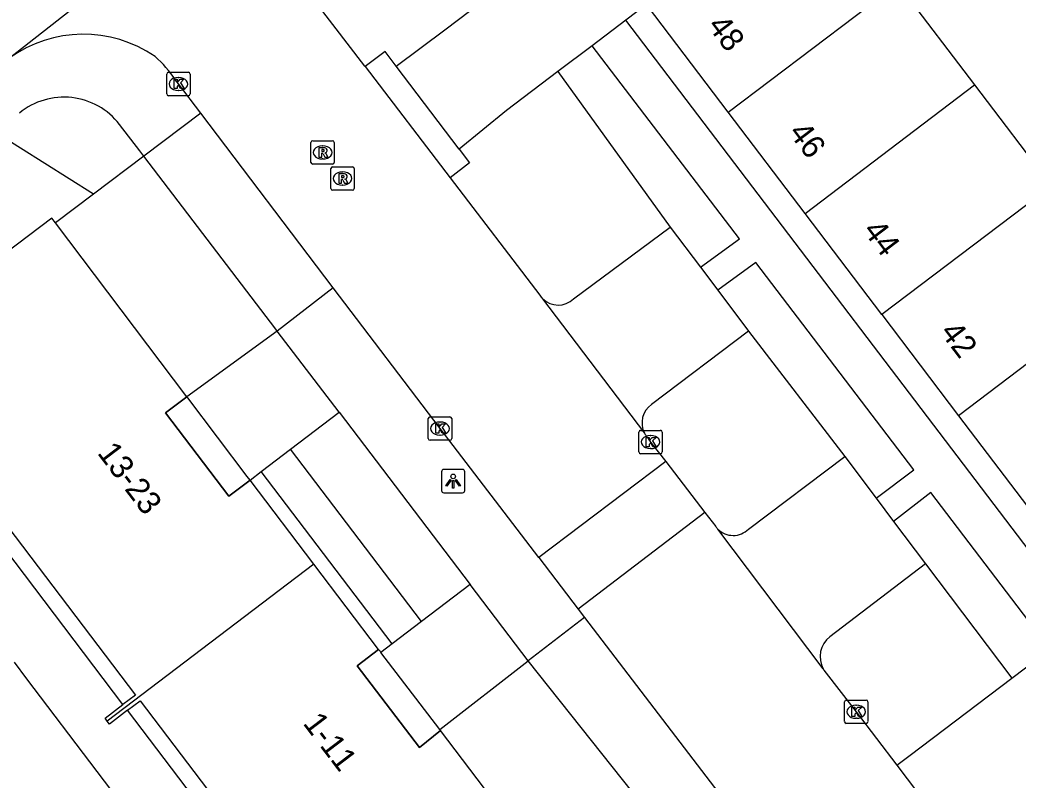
# Model space of a CAD drawing. Extents: x 160026 to 161302, y 384757 to 385701.
# Drawn here: x 160304.55 to 160347.3, y 385514.43 to 385546.97 of the extents above; entities that cross this region are included whole.
import ezdxf

# ---------------------------------------------------------------- set-up
doc = ezdxf.new("R2010")
doc.units = 0
for name, color, linetype in [('IMGEO_Groenvoorziening', 7, 'Continuous'), ('IMGEO_Kolk', 7, 'Continuous'), ('IMGEO_Lichtpunt', 7, 'Continuous'), ('IMGEO_Pand', 7, 'Continuous'), ('IMGEO_Pand_nummerreeks', 7, 'Continuous'), ('IMGEO_Pand_overbouw', 7, 'Continuous'), ('IMGEO_Parkeervlak_open', 7, 'Continuous'), ('IMGEO_Rijbaan_lokaal_gesloten', 7, 'Continuous'), ('IMGEO_Rijbaan_lokaal_open', 7, 'Continuous'), ('IMGEO_Rioolput', 7, 'Continuous'), ('IMGEO_Voetpad_open', 7, 'Continuous')]:
    doc.layers.add(name, color=color, linetype=linetype)

msp = doc.modelspace()

# ---------------------------------------------------------------- linework, layer by layer
at = {"layer": 'IMGEO_Groenvoorziening'}
for points in [[(160327.592, 385544.758), (160332.403, 385538.096)], [(160307.694, 385539.515), (160303.515, 385542.133)], [(160335.756, 385533.646), (160339.874, 385528.284)], [(160321.746, 385521.214), (160316.138, 385528.591)], [(160343.338, 385523.678), (160347.038, 385518.789)]]:
    msp.add_lwpolyline(points, dxfattribs=at)
at = {"layer": 'IMGEO_Kolk'}
for p, q in [((160310.838, 385543.804), (160310.838, 385544.656)), ((160310.913, 385544.73), (160311.765, 385544.73)), ((160311.326, 385544.51), (160311.351, 385544.51)), ((160311.839, 385544.656), (160311.839, 385543.804)), ((160311.765, 385543.73), (160310.913, 385543.73)), ((160311.349, 385543.95), (160311.324, 385543.95)), ((160322.116, 385529.974), (160322.968, 385529.974)), ((160322.041, 385529.048), (160322.041, 385529.9)), ((160322.529, 385529.754), (160322.554, 385529.754)), ((160323.042, 385529.9), (160323.042, 385529.048)), ((160322.552, 385529.194), (160322.527, 385529.194)), ((160331.057, 385528.474), (160331.057, 385529.326)), ((160331.132, 385529.4), (160331.984, 385529.4)), ((160331.545, 385529.18), (160331.57, 385529.18)), ((160332.058, 385529.326), (160332.058, 385528.474)), ((160322.968, 385528.974), (160322.116, 385528.974)), ((160331.984, 385528.4), (160331.132, 385528.4)), ((160331.568, 385528.62), (160331.543, 385528.62)), ((160339.866, 385516.926), (160339.866, 385517.778)), ((160339.941, 385517.852), (160340.793, 385517.852)), ((160340.354, 385517.632), (160340.379, 385517.632)), ((160340.867, 385517.778), (160340.867, 385516.926)), ((160340.793, 385516.852), (160339.941, 385516.852)), ((160340.377, 385517.072), (160340.352, 385517.072))]:
    msp.add_line(p, q, dxfattribs=at)
for points in [[(160310.838, 385543.804), (160310.838, 385544.656)], [(160310.913, 385544.73), (160311.765, 385544.73)], [(160311.839, 385544.656), (160311.839, 385543.804)], [(160311.159, 385544.43), (160311.282, 385544.43), (160311.282, 385544.279), (160311.412, 385544.43), (160311.576, 385544.43), (160311.43, 385544.279), (160311.583, 385544.03), (160311.431, 385544.03), (160311.346, 385544.194), (160311.282, 385544.127), (160311.282, 385544.03), (160311.159, 385544.03), (160311.159, 385544.43)], [(160311.765, 385543.73), (160310.913, 385543.73)], [(160322.116, 385529.974), (160322.968, 385529.974)], [(160322.041, 385529.048), (160322.041, 385529.9)], [(160322.362, 385529.674), (160322.485, 385529.674), (160322.485, 385529.523), (160322.615, 385529.674), (160322.779, 385529.674), (160322.633, 385529.523), (160322.786, 385529.274), (160322.634, 385529.274), (160322.549, 385529.438), (160322.485, 385529.371), (160322.485, 385529.274), (160322.362, 385529.274), (160322.362, 385529.674)], [(160323.042, 385529.9), (160323.042, 385529.048)], [(160331.057, 385528.474), (160331.057, 385529.326)], [(160331.132, 385529.4), (160331.984, 385529.4)], [(160331.378, 385529.1), (160331.501, 385529.1), (160331.501, 385528.949), (160331.631, 385529.1), (160331.795, 385529.1), (160331.649, 385528.949), (160331.802, 385528.7), (160331.65, 385528.7), (160331.565, 385528.864), (160331.501, 385528.797), (160331.501, 385528.7), (160331.378, 385528.7), (160331.378, 385529.1)], [(160332.058, 385529.326), (160332.058, 385528.474)], [(160322.968, 385528.974), (160322.116, 385528.974)], [(160331.984, 385528.4), (160331.132, 385528.4)], [(160339.866, 385516.926), (160339.866, 385517.778)], [(160339.941, 385517.852), (160340.793, 385517.852)], [(160340.187, 385517.552), (160340.31, 385517.552), (160340.31, 385517.401), (160340.44, 385517.552), (160340.604, 385517.552), (160340.458, 385517.401), (160340.611, 385517.152), (160340.459, 385517.152), (160340.374, 385517.316), (160340.31, 385517.249), (160340.31, 385517.152), (160340.187, 385517.152), (160340.187, 385517.552)], [(160340.867, 385517.778), (160340.867, 385516.926)], [(160340.793, 385516.852), (160339.941, 385516.852)]]:
    msp.add_lwpolyline(points, dxfattribs=at)
for centre, start, end in [((160310.915, 385544.654), 91.552, 178.448), ((160310.915, 385544.654), 91.552, 178.448), ((160311.763, 385544.654), 1.552, 88.448), ((160311.763, 385544.654), 1.552, 88.448), ((160310.915, 385543.806), 181.552, 268.448), ((160310.915, 385543.806), 181.552, 268.448), ((160311.763, 385543.806), 271.552, 358.448), ((160311.763, 385543.806), 271.552, 358.448), ((160322.118, 385529.898), 91.552, 178.448), ((160322.118, 385529.898), 91.552, 178.448), ((160322.966, 385529.898), 1.552, 88.448), ((160322.966, 385529.898), 1.552, 88.448), ((160331.134, 385529.324), 91.552, 178.448), ((160331.134, 385529.324), 91.552, 178.448), ((160331.982, 385529.324), 1.552, 88.448), ((160331.982, 385529.324), 1.552, 88.448), ((160322.118, 385529.05), 181.552, 268.448), ((160322.118, 385529.05), 181.552, 268.448), ((160322.966, 385529.05), 271.552, 358.448), ((160322.966, 385529.05), 271.552, 358.448), ((160331.134, 385528.476), 181.552, 268.448), ((160331.134, 385528.476), 181.552, 268.448), ((160331.982, 385528.476), 271.552, 358.448), ((160331.982, 385528.476), 271.552, 358.448), ((160339.943, 385517.776), 91.552, 178.448), ((160339.943, 385517.776), 91.552, 178.448), ((160340.791, 385517.776), 1.552, 88.448), ((160340.791, 385517.776), 1.552, 88.448), ((160339.943, 385516.928), 181.552, 268.448), ((160339.943, 385516.928), 181.552, 268.448), ((160340.791, 385516.928), 271.552, 358.448), ((160340.791, 385516.928), 271.552, 358.448)]:
    msp.add_arc(centre, 0.0765, start, end, dxfattribs=at)
for centre, major_axis, ratio, start_param, end_param in [((160311.325, 385544.23), (-0.387, 0.002), 0.722429, 4.712389, 7.853982), ((160311.35, 385544.23), (-0.39, 0.002), 0.717154, 1.570796, 4.712389), ((160322.528, 385529.474), (-0.387, 0.002), 0.722429, 4.712389, 7.853982), ((160322.553, 385529.474), (-0.39, 0.002), 0.717154, 1.570796, 4.712389), ((160331.544, 385528.9), (-0.387, 0.002), 0.722429, 4.712389, 7.853982), ((160331.569, 385528.9), (-0.39, 0.002), 0.717154, 1.570796, 4.712389), ((160340.353, 385517.352), (-0.387, 0.002), 0.722429, 4.712389, 7.853982), ((160340.378, 385517.352), (-0.39, 0.002), 0.717154, 1.570796, 4.712389)]:
    msp.add_ellipse(centre, major_axis=major_axis, ratio=ratio, start_param=start_param, end_param=end_param, dxfattribs=at)
at = {"layer": 'IMGEO_Lichtpunt'}
for p, q in [((160322.607, 385527.63), (160322.607, 385526.823)), ((160322.607, 385527.63), (160322.607, 385526.823)), ((160323.509, 385527.725), (160322.701, 385527.725)), ((160323.509, 385527.725), (160322.701, 385527.725)), ((160323.603, 385526.823), (160323.603, 385527.63)), ((160323.603, 385526.823), (160323.603, 385527.63)), ((160322.701, 385526.729), (160323.509, 385526.729)), ((160322.701, 385526.729), (160323.509, 385526.729))]:
    msp.add_line(p, q, dxfattribs=at)
for points in [[(160322.981, 385527.294), (160323.02, 385527.266), (160322.832, 385527.004), (160322.794, 385527.031), (160322.981, 385527.294)], [(160323.083, 385527.246), (160323.13, 385527.246), (160323.13, 385526.924), (160323.083, 385526.924), (160323.083, 385527.246)], [(160323.193, 385527.266), (160323.231, 385527.293), (160323.418, 385527.031), (160323.379, 385527.003), (160323.193, 385527.266)]]:
    msp.add_lwpolyline(points, dxfattribs=at)
msp.add_circle((160323.106, 385527.428), 0.0994, dxfattribs=at)
for centre, start, end in [((160322.701, 385527.63), 90, 180), ((160322.701, 385527.63), 90, 180), ((160323.509, 385527.63), 0, 90), ((160323.509, 385527.63), 0, 90), ((160322.701, 385526.823), 180, 270), ((160322.701, 385526.823), 180, 270), ((160323.509, 385526.823), 270, 0), ((160323.509, 385526.823), 270, 360)]:
    msp.add_arc(centre, 0.0946, start, end, dxfattribs=at)
at = {"layer": 'IMGEO_Pand'}
for points in [[(160334.889, 385543.019), (160342.143, 385548.512), (160342.273, 385548.341)], [(160342.273, 385548.341), (160345.432, 385544.187)], [(160334.889, 385543.019), (160331.43, 385547.575)], [(160338.175, 385538.691), (160345.432, 385544.187)], [(160345.432, 385544.187), (160348.725, 385539.857)], [(160338.175, 385538.691), (160334.889, 385543.019)], [(160348.725, 385539.857), (160341.464, 385534.358)], [(160306.067, 385538.29), (160305.92, 385538.485), (160300.912, 385534.699)], [(160341.464, 385534.358), (160338.175, 385538.691)], [(160311.7, 385530.836), (160306.067, 385538.29)], [(160352.828, 385536.457), (160351.859, 385535.736), (160352.018, 385535.527), (160344.753, 385530.026)], [(160341.464, 385534.358), (160344.753, 385530.026)], [(160298.032, 385532.083), (160298.55, 385532.477), (160309.504, 385518.067), (160308.963, 385517.655)], [(160314.405, 385527.268), (160313.501, 385526.58), (160310.791, 385530.145), (160311.7, 385530.836)], [(160344.753, 385530.026), (160348.206, 385525.478)], [(160317.137, 385523.672), (160314.405, 385527.268)], [(160317.137, 385523.672), (160308.291, 385516.949)], [(160319.914, 385520.015), (160317.137, 385523.672)], [(160322.565, 385516.55), (160321.659, 385515.823), (160319, 385519.32), (160319.914, 385520.015)], [(160308.291, 385516.949), (160308.197, 385517.073), (160308.963, 385517.655)], [(160309.161, 385517.415), (160309.693, 385517.819), (160320.695, 385503.346), (160320.15, 385502.931)], [(160309.161, 385517.415), (160308.386, 385516.825), (160308.291, 385516.949)], [(160328.17, 385509.16), (160322.565, 385516.55)]]:
    msp.add_lwpolyline(points, dxfattribs=at)
at = {"layer": 'IMGEO_Pand_overbouw'}
for points in [[(160311.7, 385530.836), (160310.791, 385530.145), (160313.501, 385526.58), (160314.405, 385527.268), (160314.287, 385527.424), (160311.735, 385530.79)], [(160319.914, 385520.015), (160319, 385519.32), (160321.659, 385515.823), (160322.565, 385516.55), (160322.531, 385516.594), (160320.007, 385519.893), (160319.972, 385519.939)]]:
    msp.add_lwpolyline(points, close=True, dxfattribs=at)
at = {"layer": 'IMGEO_Parkeervlak_open'}
for points in [[(160328.262, 385535.024), (160332.403, 385538.096)], [(160332.403, 385538.096), (160333.694, 385536.382)], [(160334.436, 385535.398), (160335.756, 385533.646)], [(160335.756, 385533.646), (160331.605, 385530.511)], [(160335.749, 385525.172), (160339.874, 385528.284)], [(160339.874, 385528.284), (160341.224, 385526.489)], [(160341.965, 385525.503), (160343.338, 385523.678)], [(160343.338, 385523.678), (160339.235, 385520.562)]]:
    msp.add_lwpolyline(points, dxfattribs=at)
for centre, radius, start, end in [((160327.606, 385535.728), 0.962, 225.8075, 312.9827), ((160332.156, 385529.721), 0.963, 124.9192, 207.6199), ((160335.097, 385525.815), 0.915, 224.3491, 315.3876), ((160339.925, 385519.702), 1.103, 128.7075, 208.1143)]:
    msp.add_arc(centre, radius, start, end, dxfattribs=at)
at = {"layer": 'IMGEO_Rijbaan_lokaal_gesloten'}
msp.add_lwpolyline([(160304.092, 385545.334), (160313.645, 385552.829)], dxfattribs=at)
at = {"layer": 'IMGEO_Rijbaan_lokaal_open'}
for points in [[(160319.343, 385544.977), (160319.328, 385544.996), (160316.574, 385548.575), (160316.104, 385549.218)], [(160320.669, 385544.998), (160322.749, 385546.553), (160324.97, 385548.242)], [(160331.383, 385547.638), (160330.502, 385546.968)], [(160330.502, 385546.968), (160329.053, 385545.865)], [(160329.053, 385545.865), (160327.592, 385544.758)], [(160320.669, 385544.998), (160320.196, 385545.623), (160319.343, 385544.977)], [(160319.343, 385544.977), (160322.971, 385540.218)], [(160323.357, 385541.443), (160320.669, 385544.998)], [(160327.592, 385544.758), (160325.39, 385543.09), (160323.357, 385541.443)], [(160312.292, 385542.975), (160311.339, 385544.23), (160311.203, 385544.409)], [(160317.968, 385535.499), (160312.292, 385542.975)], [(160309.857, 385541.142), (160307.694, 385539.515)], [(160315.574, 385533.648), (160315.507, 385533.736), (160309.857, 385541.142)], [(160323.357, 385541.443), (160323.806, 385540.849), (160322.971, 385540.218)], [(160322.971, 385540.218), (160326.813, 385535.184)], [(160307.694, 385539.515), (160306.067, 385538.29)], [(160326.769, 385523.95), (160322.542, 385529.474), (160317.968, 385535.499)], [(160326.936, 385535.038), (160331.303, 385529.275)], [(160315.574, 385533.648), (160311.7, 385530.836)], [(160331.438, 385529.08), (160331.558, 385528.9), (160332.209, 385528.059)], [(160332.209, 385528.059), (160326.769, 385523.95)], [(160332.209, 385528.059), (160333.89, 385525.882)], [(160333.89, 385525.882), (160328.46, 385521.741)], [(160333.89, 385525.882), (160334.349, 385525.288)], [(160338.952, 385519.182), (160334.443, 385525.175)], [(160326.769, 385523.95), (160328.46, 385521.741)], [(160328.46, 385521.741), (160328.733, 385521.383)], [(160328.733, 385521.383), (160334.485, 385513.867), (160334.702, 385513.583), (160334.833, 385513.394)], [(160322.565, 385516.55), (160322.531, 385516.594), (160326.32, 385519.534)], [(160332.187, 385512.154), (160326.32, 385519.534)], [(160338.952, 385519.182), (160338.98, 385519.135), (160340.367, 385517.352), (160342.111, 385515.057)], [(160342.111, 385515.057), (160344.413, 385512.026)]]:
    msp.add_lwpolyline(points, dxfattribs=at)
for centre, radius, start, end in [((160307.263, 385540.946), 5.414, 55.4139, 125.8524), ((160307.329, 385541.905), 4.613, 32.8763, 49.3158), ((160327.629, 385535.746), 0.991, 214.5834, 225.6425), ((160332.184, 385529.74), 0.996, 207.8582, 221.5321), ((160335.227, 385525.922), 1.083, 215.8641, 223.6473)]:
    msp.add_arc(centre, radius, start, end, dxfattribs=at)
at = {"layer": 'IMGEO_Rioolput'}
for p, q in [((160317.014, 385540.874), (160317.014, 385541.726)), ((160317.089, 385541.8), (160317.941, 385541.8)), ((160317.502, 385541.58), (160317.527, 385541.58)), ((160318.015, 385541.726), (160318.015, 385540.874)), ((160317.941, 385540.8), (160317.089, 385540.8)), ((160317.525, 385541.02), (160317.5, 385541.02)), ((160317.866, 385539.756), (160317.866, 385540.608)), ((160317.941, 385540.682), (160318.793, 385540.682)), ((160318.867, 385540.608), (160318.867, 385539.756)), ((160318.354, 385540.462), (160318.379, 385540.462)), ((160318.377, 385539.902), (160318.352, 385539.902)), ((160318.793, 385539.682), (160317.941, 385539.682))]:
    msp.add_line(p, q, dxfattribs=at)
for points in [[(160317.014, 385540.874), (160317.014, 385541.726)], [(160317.089, 385541.8), (160317.941, 385541.8)], [(160317.603, 385541.498), (160317.351, 385541.5), (160317.351, 385541.1)], [(160318.015, 385541.726), (160318.015, 385540.874)], [(160317.351, 385541.1), (160317.475, 385541.1), (160317.475, 385541.262), (160317.486, 385541.262)], [(160317.529, 385541.419), (160317.475, 385541.419), (160317.475, 385541.338)], [(160317.475, 385541.338), (160317.527, 385541.338)], [(160317.533, 385541.233), (160317.604, 385541.1), (160317.744, 385541.1), (160317.679, 385541.226)], [(160317.941, 385540.8), (160317.089, 385540.8)], [(160317.866, 385539.756), (160317.866, 385540.608)], [(160317.941, 385540.682), (160318.793, 385540.682)], [(160318.867, 385540.608), (160318.867, 385539.756)], [(160318.455, 385540.38), (160318.203, 385540.382), (160318.203, 385539.982)], [(160318.381, 385540.301), (160318.327, 385540.301), (160318.327, 385540.22)], [(160318.327, 385540.22), (160318.379, 385540.22)], [(160318.203, 385539.982), (160318.327, 385539.982), (160318.327, 385540.144), (160318.338, 385540.144)], [(160318.385, 385540.115), (160318.456, 385539.982), (160318.596, 385539.982), (160318.531, 385540.108)], [(160318.793, 385539.682), (160317.941, 385539.682)]]:
    msp.add_lwpolyline(points, dxfattribs=at)
for centre, radius, start, end in [((160317.091, 385541.724), 0.0765, 91.552, 178.448), ((160317.091, 385541.724), 0.0765, 91.552, 178.448), ((160317.602, 385541.388), 0.109, 350.3612, 89.416), ((160317.939, 385541.724), 0.0765, 1.552, 88.448), ((160317.939, 385541.724), 0.0765, 1.552, 88.448), ((160317.485, 385541.209), 0.0533, 26.0293, 88.6989), ((160317.511, 385541.527), 0.19, 274.7715, 282.9687), ((160317.535, 385541.323), 0.0964, 77.0061, 93.1865), ((160317.549, 385541.38), 0.0378, 276.6634, 79.6772), ((160317.6, 385541.388), 0.112, 277.5842, 350.9817), ((160317.584, 385541.173), 0.108, 29.5134, 73.7905), ((160317.091, 385540.876), 0.0765, 181.552, 268.448), ((160317.091, 385540.876), 0.0765, 181.552, 268.448), ((160317.943, 385540.606), 0.0765, 91.552, 178.448), ((160317.943, 385540.606), 0.0765, 91.552, 178.448), ((160317.939, 385540.876), 0.0765, 271.552, 358.448), ((160317.939, 385540.876), 0.0765, 271.552, 358.448), ((160318.791, 385540.606), 0.0765, 1.552, 88.448), ((160318.791, 385540.606), 0.0765, 1.552, 88.448), ((160318.363, 385540.409), 0.19, 274.7715, 282.9687), ((160318.387, 385540.205), 0.0964, 77.0061, 93.1865), ((160318.401, 385540.262), 0.0378, 276.6634, 79.6772), ((160318.454, 385540.27), 0.109, 350.3612, 89.416), ((160318.452, 385540.27), 0.112, 277.5842, 350.9817), ((160317.943, 385539.758), 0.0765, 181.552, 268.448), ((160317.943, 385539.758), 0.0765, 181.552, 268.448), ((160318.337, 385540.091), 0.0533, 26.0293, 88.6989), ((160318.436, 385540.055), 0.108, 29.5134, 73.7905), ((160318.791, 385539.758), 0.0765, 271.552, 358.448), ((160318.791, 385539.758), 0.0765, 271.552, 358.448)]:
    msp.add_arc(centre, radius, start, end, dxfattribs=at)
for centre, major_axis, ratio, start_param, end_param in [((160317.501, 385541.3), (-0.387, 0.002), 0.722429, 4.712389, 7.853982), ((160317.526, 385541.3), (-0.39, 0.002), 0.717154, 1.570796, 4.712389), ((160318.353, 385540.182), (-0.387, 0.002), 0.722429, 4.712389, 7.853982), ((160318.378, 385540.182), (-0.39, 0.002), 0.717154, 1.570796, 4.712389)]:
    msp.add_ellipse(centre, major_axis=major_axis, ratio=ratio, start_param=start_param, end_param=end_param, dxfattribs=at)
at = {"layer": 'IMGEO_Voetpad_open'}
for points in [[(160350.992, 385521.799), (160350.138, 385521.154), (160330.502, 385546.968)], [(160333.694, 385536.382), (160335.369, 385537.593), (160329.053, 385545.865)], [(160312.292, 385542.975), (160309.857, 385541.142)], [(160309.857, 385541.142), (160309.685, 385541.367), (160308.813, 385542.499)], [(160333.694, 385536.382), (160334.436, 385535.398)], [(160341.224, 385526.489), (160342.834, 385527.706), (160336.062, 385536.591), (160334.436, 385535.398)], [(160317.968, 385535.499), (160315.574, 385533.648)], [(160318.224, 385530.177), (160315.574, 385533.648)], [(160308.963, 385517.655), (160298.032, 385532.083)], [(160316.138, 385528.591), (160318.224, 385530.177)], [(160318.224, 385530.177), (160323.832, 385522.8)], [(160314.883, 385527.638), (160316.138, 385528.591)], [(160314.405, 385527.268), (160314.883, 385527.638)], [(160320.49, 385520.26), (160314.883, 385527.638)], [(160347.038, 385518.789), (160348.681, 385520.033), (160343.567, 385526.744), (160341.965, 385525.503)], [(160341.224, 385526.489), (160341.965, 385525.503)], [(160323.832, 385522.8), (160321.746, 385521.214)], [(160326.32, 385519.534), (160323.832, 385522.8)], [(160328.733, 385521.383), (160326.32, 385519.534)], [(160321.746, 385521.214), (160320.49, 385520.26)], [(160320.49, 385520.26), (160320.007, 385519.893), (160319.972, 385519.939), (160319.914, 385520.015)], [(160304.296, 385519.472), (160304.835, 385518.762), (160313.862, 385506.862)], [(160342.111, 385515.057), (160342.679, 385515.487), (160347.038, 385518.789)], [(160320.15, 385502.931), (160309.161, 385517.415)]]:
    msp.add_lwpolyline(points, dxfattribs=at)
msp.add_arc((160306.437, 385540.668), 3, 37.6094, 129.4695, dxfattribs=at)

# ---------------------------------------------------------------- texts
at = {"layer": 'IMGEO_Pand_nummerreeks'}
for s, rotation, p in [('48', 307.2077, (160333.965, 385546.716)), ('46', 307.2077, (160337.44, 385542.14)), ('44', 307.2077, (160340.622, 385537.948)), ('42', 307.2077, (160343.926, 385533.596)), ('13-23', 307.242, (160307.834, 385528.426)), ('1-11', 307.2478, (160316.642, 385516.849))]:
    msp.add_text(s, height=1, rotation=rotation, dxfattribs=at).set_placement(p)

doc.saveas('drawing.dxf')
